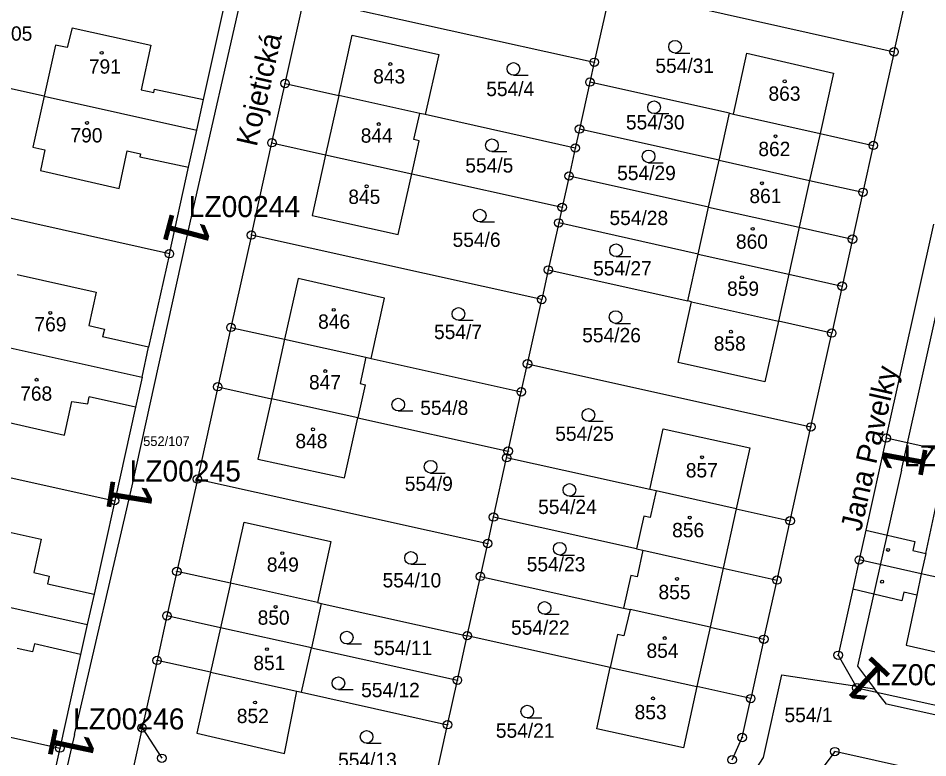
# Model space of a CAD drawing. Extents: x -738131 to -734179, y -1033447 to -1030078.
# Drawn here: x -735564.5 to -735456.6, y -1032082.6 to -1031994.9 of the extents above; entities that cross this region are included whole.
import ezdxf

# ---------------------------------------------------------------- set-up
doc = ezdxf.new("R2010")
doc.units = 0
for name, color, linetype in [('ftf_2010', 7, 'Continuous'), ('ftf_3010', 7, 'Continuous'), ('ftf_3010_ftf_3010_gtda_3015_gtda_3015_1', 7, 'Continuous'), ('ftf_nu', 7, 'Continuous'), ('Vrstva 1', 7, 'Continuous'), ('Vrstva 2', 7, 'Continuous'), ('Vrstva 3', 7, 'Continuous'), ('Vrstva 4', 7, 'Continuous'), ('Vrstva 5', 7, 'Continuous'), ('Vrstva 8', 7, 'Continuous')]:
    doc.layers.add(name, color=color, linetype=linetype)

msp = doc.modelspace()

# ---------------------------------------------------------------- linework, layer by layer
at = {"layer": 'ftf_2010'}
for points in [[(-735544.02, -1032019), (-735537.27, -1031989.24)], [(-735550.96, -1032050.37), (-735544.02, -1032019)], [(-735459.74, -1032048.52), (-735454.2, -1032023.66)], [(-735459.74, -1032048.52), (-735464.97, -1032071.75), (-735462.96, -1032074.44)], [(-735557.79, -1032079.84), (-735550.96, -1032050.37)], [(-735488.58, -1032088.05), (-735481.17, -1032087.19), (-735477.47, -1032084.69), (-735476.12, -1032082.55), (-735473.94, -1032072.75), (-735462.96, -1032074.44)], [(-735443.47, -1032080.21), (-735461.53, -1032076.24), (-735462.96, -1032074.44)], [(-735557.79, -1032079.84), (-735565.96, -1032115.27), (-735566.66, -1032115.75)]]:
    msp.add_lwpolyline(points, dxfattribs=at)
at = {"layer": 'Vrstva 1'}
for points in [[(-735460.62, -1031998.92), (-735458.17, -1031987.85)], [(-735494.21, -1031991.37), (-735496.16, -1032000.16)], [(-735494.21, -1031991.37), (-735460.62, -1031998.92)], [(-735532.82, -1032002.67), (-735530.57, -1031992.51)], [(-735530.57, -1031992.51), (-735496.16, -1032000.16)], [(-735542.48, -1032004.58), (-735540.03, -1031993.56)], [(-735558.06, -1031996.07), (-735558.64, -1031998.42)], [(-735558.06, -1031996.07), (-735548.75, -1031998.13)], [(-735526.44, -1032004.09), (-735524.85, -1031996.93)], [(-735524.85, -1031996.93), (-735514.6, -1031999.24)], [(-735560.04, -1031998.12), (-735561.39, -1032004.18)], [(-735558.64, -1031998.42), (-735560.04, -1031998.12)], [(-735548.75, -1031998.13), (-735549.87, -1032003.44)], [(-735514.6, -1031999.24), (-735516.21, -1032006.36)], [(-735479.67, -1032006.31), (-735478.07, -1031999.09)], [(-735478.07, -1031999.09), (-735467.8, -1032001.44)], [(-735460.62, -1031998.92), (-735463.08, -1032010.01)], [(-735496.16, -1032000.16), (-735496.68, -1032002.51)], [(-735561.39, -1032004.18), (-735575.49, -1032001.05)], [(-735467.8, -1032001.44), (-735469.4, -1032008.6)], [(-735534.38, -1032009.7), (-735532.82, -1032002.67)], [(-735532.82, -1032002.67), (-735526.44, -1032004.09)], [(-735496.68, -1032002.51), (-735497.91, -1032008.07)], [(-735480.14, -1032006.2), (-735496.68, -1032002.51)], [(-735549.87, -1032003.44), (-735548.39, -1032003.75)], [(-735548.39, -1032003.75), (-735548.3, -1032003.34)], [(-735548.3, -1032003.34), (-735542.48, -1032004.58)], [(-735561.39, -1032004.18), (-735562.73, -1032010.23)], [(-735561.39, -1032004.18), (-735543.28, -1032008.2)], [(-735543.28, -1032008.2), (-735542.48, -1032004.58)], [(-735516.86, -1032006.22), (-735526.44, -1032004.09)], [(-735517.57, -1032009.31), (-735516.86, -1032006.22)], [(-735516.21, -1032006.36), (-735516.86, -1032006.22)], [(-735498.41, -1032010.32), (-735516.21, -1032006.36)], [(-735481.37, -1032011.76), (-735480.14, -1032006.2)], [(-735480.14, -1032006.2), (-735479.67, -1032006.31)], [(-735479.67, -1032006.31), (-735469.4, -1032008.6)], [(-735497.91, -1032008.07), (-735498.41, -1032010.32)], [(-735481.37, -1032011.76), (-735497.91, -1032008.07)], [(-735544.25, -1032012.59), (-735543.28, -1032008.2)], [(-735469.4, -1032008.6), (-735463.08, -1032010.01)], [(-735562.73, -1032010.23), (-735561.29, -1032010.54)], [(-735536.81, -1032020.64), (-735534.38, -1032009.7)], [(-735534.38, -1032009.7), (-735528.01, -1032011.12)], [(-735517.8, -1032013.39), (-735516.91, -1032009.46)], [(-735516.91, -1032009.46), (-735517.57, -1032009.31)], [(-735463.08, -1032010.01), (-735464.31, -1032015.57)], [(-735561.29, -1032010.54), (-735561.81, -1032012.99)], [(-735552.5, -1032015.1), (-735551.54, -1032010.66)], [(-735551.54, -1032010.66), (-735549.95, -1032011)], [(-735549.95, -1032011), (-735550.02, -1032011.35)], [(-735550.02, -1032011.35), (-735544.25, -1032012.59)], [(-735528.01, -1032011.12), (-735529.61, -1032018.3)], [(-735528.01, -1032011.12), (-735517.8, -1032013.39)], [(-735498.41, -1032010.32), (-735499.15, -1032013.64)], [(-735482.61, -1032017.33), (-735481.37, -1032011.76)], [(-735481.37, -1032011.76), (-735470.63, -1032014.16)], [(-735561.81, -1032012.99), (-735552.5, -1032015.1)], [(-735546.53, -1032022.85), (-735544.25, -1032012.59)], [(-735519.42, -1032020.56), (-735517.8, -1032013.39)], [(-735517.8, -1032013.39), (-735499.97, -1032017.35)], [(-735499.15, -1032013.64), (-735499.97, -1032017.35)], [(-735482.61, -1032017.33), (-735499.15, -1032013.64)], [(-735470.63, -1032014.16), (-735464.31, -1032015.57)], [(-735546.53, -1032022.85), (-735578.74, -1032015.68)], [(-735464.31, -1032015.57), (-735465.55, -1032021.13)], [(-735499.97, -1032017.35), (-735500.38, -1032019.2)], [(-735483.84, -1032022.89), (-735482.61, -1032017.33)], [(-735482.61, -1032017.33), (-735471.87, -1032019.72)], [(-735529.61, -1032018.3), (-735519.42, -1032020.56)], [(-735500.38, -1032019.2), (-735501.61, -1032024.77)], [(-735483.84, -1032022.89), (-735500.38, -1032019.2)], [(-735471.87, -1032019.72), (-735465.55, -1032021.13)], [(-735461.55, -1032044.7), (-735455.92, -1032019.33)], [(-735536.81, -1032020.64), (-735539.24, -1032031.58)], [(-735502.39, -1032028.28), (-735536.81, -1032020.64)], [(-735465.55, -1032021.13), (-735466.78, -1032026.69)], [(-735546.53, -1032022.85), (-735548.99, -1032033.93)], [(-735485.08, -1032028.45), (-735483.84, -1032022.89)], [(-735483.84, -1032022.89), (-735473.11, -1032025.28)], [(-735564.59, -1032025.33), (-735555.21, -1032027.4)], [(-735501.61, -1032024.77), (-735502.39, -1032028.28)], [(-735501.61, -1032024.77), (-735485.08, -1032028.45)], [(-735473.11, -1032025.28), (-735466.78, -1032026.69)], [(-735531.28, -1032025.79), (-735532.88, -1032032.99)], [(-735521.02, -1032028.11), (-735531.28, -1032025.79)], [(-735555.21, -1032027.4), (-735556.09, -1032031.36)], [(-735466.78, -1032026.69), (-735468.01, -1032032.25)], [(-735522.61, -1032035.27), (-735521.02, -1032028.11)], [(-735504.08, -1032035.9), (-735502.39, -1032028.28)], [(-735486.23, -1032035.76), (-735484.64, -1032028.55)], [(-735484.64, -1032028.55), (-735485.08, -1032028.45)], [(-735484.64, -1032028.55), (-735474.34, -1032030.84)], [(-735556.09, -1032031.36), (-735554.24, -1032031.8)], [(-735554.24, -1032031.8), (-735554.46, -1032032.7)], [(-735539.24, -1032031.58), (-735540.8, -1032038.62)], [(-735539.24, -1032031.58), (-735532.88, -1032032.99)], [(-735474.34, -1032030.84), (-735475.95, -1032038.05)], [(-735468.01, -1032032.25), (-735474.34, -1032030.84)], [(-735548.99, -1032033.93), (-735554.46, -1032032.7)], [(-735470.48, -1032043.38), (-735468.01, -1032032.25)], [(-735567.95, -1032033.46), (-735549.77, -1032037.5)], [(-735549.77, -1032037.5), (-735548.99, -1032033.93)], [(-735532.88, -1032032.99), (-735523.24, -1032035.13)], [(-735523.24, -1032035.13), (-735523.93, -1032038.25)], [(-735523.24, -1032035.13), (-735522.61, -1032035.27)], [(-735522.61, -1032035.27), (-735504.82, -1032039.22)], [(-735504.82, -1032039.22), (-735504.08, -1032035.9)], [(-735504.08, -1032035.9), (-735470.48, -1032043.38)], [(-735475.95, -1032038.05), (-735486.23, -1032035.76)], [(-735549.77, -1032037.5), (-735550.56, -1032041.05)], [(-735523.93, -1032038.25), (-735523.31, -1032038.39)], [(-735540.8, -1032038.62), (-735543.22, -1032049.56)], [(-735540.8, -1032038.62), (-735534.44, -1032040.03)], [(-735523.31, -1032038.39), (-735524.18, -1032042.3)], [(-735506.37, -1032046.25), (-735504.82, -1032039.22)], [(-735558.98, -1032044.34), (-735558.09, -1032040.38)], [(-735558.09, -1032040.38), (-735556.22, -1032040.66)], [(-735556.22, -1032040.66), (-735556.03, -1032039.82)], [(-735550.56, -1032041.05), (-735556.03, -1032039.82)], [(-735534.44, -1032040.03), (-735536.03, -1032047.21)], [(-735524.18, -1032042.3), (-735534.44, -1032040.03)], [(-735550.56, -1032041.05), (-735553.02, -1032052.12)], [(-735568.33, -1032042.23), (-735558.98, -1032044.34)], [(-735525.76, -1032049.41), (-735524.18, -1032042.3)], [(-735524.18, -1032042.3), (-735506.37, -1032046.25)], [(-735489.59, -1032050.8), (-735488, -1032043.61)], [(-735488, -1032043.61), (-735477.74, -1032045.86)], [(-735472.94, -1032054.5), (-735470.48, -1032043.38)], [(-735461.55, -1032044.7), (-735463.97, -1032055.63)], [(-735446.57, -1032048.03), (-735461.55, -1032044.7)], [(-735585.24, -1032045), (-735553.02, -1032052.12)], [(-735477.74, -1032045.86), (-735479.33, -1032053.08)], [(-735506.55, -1032047.03), (-735506.37, -1032046.25)], [(-735536.03, -1032047.21), (-735525.76, -1032049.41)], [(-735508.11, -1032054.06), (-735506.55, -1032047.03)], [(-735489.59, -1032050.8), (-735506.55, -1032047.03)], [(-735543.22, -1032049.56), (-735545.65, -1032060.5)], [(-735543.22, -1032049.56), (-735508.8, -1032057.19)], [(-735488.83, -1032050.97), (-735489.59, -1032050.8)], [(-735488.83, -1032050.97), (-735489.55, -1032054.11)], [(-735479.33, -1032053.08), (-735488.83, -1032050.97)], [(-735553.02, -1032052.12), (-735555.47, -1032063.19)], [(-735456.87, -1032058.39), (-735455.56, -1032052.3)], [(-735479.33, -1032053.08), (-735472.94, -1032054.5)], [(-735508.8, -1032057.19), (-735508.11, -1032054.06)], [(-735491.15, -1032057.83), (-735508.11, -1032054.06)], [(-735490.29, -1032053.95), (-735491.15, -1032057.83)], [(-735489.55, -1032054.11), (-735490.29, -1032053.95)], [(-735474.5, -1032061.53), (-735472.94, -1032054.5)], [(-735571.01, -1032054.61), (-735561.72, -1032056.68)], [(-735539.28, -1032061.91), (-735537.66, -1032054.68)], [(-735537.66, -1032054.68), (-735527.39, -1032056.95)], [(-735463.97, -1032055.63), (-735464.75, -1032059.15)], [(-735463.97, -1032055.63), (-735458.14, -1032056.97)], [(-735561.72, -1032056.68), (-735562.59, -1032060.64)], [(-735527.39, -1032056.95), (-735528.97, -1032064.19)], [(-735509.66, -1032061.09), (-735508.8, -1032057.19)], [(-735458.14, -1032056.97), (-735458.39, -1032058.04)], [(-735491.15, -1032057.83), (-735490.39, -1032058)], [(-735490.39, -1032058), (-735491.08, -1032061.13)], [(-735490.39, -1032058), (-735480.89, -1032060.11)], [(-735458.39, -1032058.04), (-735456.87, -1032058.39)], [(-735464.75, -1032059.15), (-735465.52, -1032062.62)], [(-735457.39, -1032060.78), (-735464.75, -1032059.15)], [(-735562.59, -1032060.64), (-735560.77, -1032061.07)], [(-735545.65, -1032060.5), (-735546.82, -1032065.77)], [(-735539.28, -1032061.91), (-735545.65, -1032060.5)], [(-735491.84, -1032060.97), (-735492.7, -1032064.86)], [(-735491.08, -1032061.13), (-735491.84, -1032060.97)], [(-735480.89, -1032060.11), (-735474.5, -1032061.53)], [(-735446.57, -1032063.18), (-735457.39, -1032060.78)], [(-735560.77, -1032061.07), (-735560.97, -1032061.99)], [(-735560.97, -1032061.99), (-735555.47, -1032063.19)], [(-735528.97, -1032064.19), (-735539.28, -1032061.91)], [(-735511.22, -1032068.12), (-735509.66, -1032061.09)], [(-735509.66, -1032061.09), (-735492.7, -1032064.86)], [(-735476.06, -1032068.55), (-735474.5, -1032061.53)], [(-735574.41, -1032062.76), (-735556.27, -1032066.78)], [(-735465.52, -1032062.62), (-735467.25, -1032070.44)], [(-735459.72, -1032063.99), (-735465.52, -1032062.62)], [(-735459.47, -1032062.95), (-735459.72, -1032063.99)], [(-735457.92, -1032063.31), (-735459.47, -1032062.95)], [(-735555.47, -1032063.19), (-735556.27, -1032066.78)], [(-735528.97, -1032064.19), (-735528.52, -1032064.29)], [(-735457.92, -1032063.31), (-735459.2, -1032069.26)], [(-735528.52, -1032064.29), (-735529.7, -1032069.56)], [(-735528.52, -1032064.29), (-735511.22, -1032068.12)], [(-735492.7, -1032064.86), (-735491.92, -1032065.03)], [(-735491.92, -1032065.03), (-735492.64, -1032068.15)], [(-735482.44, -1032067.13), (-735491.92, -1032065.03)], [(-735546.82, -1032065.77), (-735547.99, -1032071.05)], [(-735540.46, -1032067.18), (-735546.82, -1032065.77)], [(-735556.27, -1032066.78), (-735557.06, -1032070.35)], [(-735529.7, -1032069.56), (-735540.46, -1032067.18)], [(-735482.44, -1032067.13), (-735476.06, -1032068.55)], [(-735512.39, -1032073.4), (-735511.22, -1032068.12)], [(-735494.26, -1032071.89), (-735511.22, -1032068.12)], [(-735493.39, -1032067.98), (-735494.26, -1032071.89)], [(-735492.64, -1032068.15), (-735493.39, -1032067.98)], [(-735562.54, -1032069.08), (-735562.77, -1032070.02)], [(-735557.06, -1032070.35), (-735562.54, -1032069.08)], [(-735530.88, -1032074.83), (-735529.7, -1032069.56)], [(-735529.7, -1032069.56), (-735512.39, -1032073.4)], [(-735476.06, -1032068.55), (-735477.61, -1032075.58)], [(-735459.2, -1032069.26), (-735449.93, -1032071.34)], [(-735562.77, -1032070.02), (-735564.58, -1032069.63)], [(-735557.06, -1032070.35), (-735559.52, -1032081.44)], [(-735467.25, -1032070.44), (-735465.04, -1032074.29)], [(-735547.99, -1032071.05), (-735549.77, -1032079.06)], [(-735541.64, -1032072.45), (-735547.99, -1032071.05)], [(-735541.64, -1032072.45), (-735543.26, -1032079.66)], [(-735541.64, -1032072.45), (-735531.43, -1032074.71)], [(-735495.87, -1032079.16), (-735494.26, -1032071.89)], [(-735494.26, -1032071.89), (-735483.99, -1032074.16)], [(-735513.56, -1032078.67), (-735512.39, -1032073.4)], [(-735592.7, -1032074.06), (-735559.52, -1032081.44)], [(-735532.9, -1032082.08), (-735531.43, -1032074.71)], [(-735531.43, -1032074.71), (-735530.88, -1032074.83)], [(-735530.88, -1032074.83), (-735513.56, -1032078.67)], [(-735483.99, -1032074.16), (-735485.59, -1032081.4)], [(-735477.61, -1032075.58), (-735483.99, -1032074.16)], [(-735465.04, -1032074.29), (-735438.01, -1032080.23)], [(-735478.63, -1032080.19), (-735477.61, -1032075.58)], [(-735549.77, -1032079.06), (-735552.8, -1032092.72)], [(-735549.77, -1032079.06), (-735547.43, -1032082.65)], [(-735515.99, -1032089.61), (-735513.56, -1032078.67)], [(-735485.59, -1032081.4), (-735495.87, -1032079.16)], [(-735543.26, -1032079.66), (-735532.9, -1032082.08)], [(-735479.82, -1032082.82), (-735478.63, -1032080.19)], [(-735559.52, -1032081.44), (-735563.2, -1032098.02)], [(-735467.65, -1032081.86), (-735472.52, -1032088.35)], [(-735458.08, -1032083.98), (-735467.65, -1032081.86)]]:
    msp.add_lwpolyline(points, dxfattribs=at)
at = {"layer": 'Vrstva 3'}
for p, q in [((-735486.58, -1031999.06), (-735484.83, -1031999.06)), ((-735505.74, -1032001.69), (-735503.99, -1032001.69)), ((-735489.07, -1032006.24), (-735487.32, -1032006.24)), ((-735508.29, -1032010.74), (-735506.54, -1032010.74)), ((-735489.73, -1032012.07), (-735487.98, -1032012.07)), ((-735509.73, -1032019.07), (-735507.98, -1032019.07)), ((-735493.58, -1032023.19), (-735491.83, -1032023.19)), ((-735512.26, -1032030.73), (-735510.51, -1032030.73)), ((-735493.63, -1032031.11), (-735491.88, -1032031.11)), ((-735519.41, -1032041.48), (-735517.66, -1032041.48)), ((-735496.86, -1032042.7), (-735495.11, -1032042.7)), ((-735515.57, -1032048.84), (-735513.82, -1032048.84)), ((-735499.1, -1032051.6), (-735497.35, -1032051.6)), ((-735500.25, -1032058.56), (-735498.5, -1032058.56)), ((-735517.89, -1032059.65), (-735516.14, -1032059.65)), ((-735502.06, -1032065.58), (-735500.31, -1032065.58)), ((-735525.51, -1032069.09), (-735523.76, -1032069.09)), ((-735526.49, -1032074.5), (-735524.74, -1032074.5)), ((-735504.11, -1032077.86), (-735502.36, -1032077.86)), ((-735523.16, -1032080.86), (-735521.41, -1032080.86))]:
    msp.add_line(p, q, dxfattribs=at)
for centre in [(-735486.58, -1031998.31), (-735505.74, -1032000.94), (-735489.07, -1032005.49), (-735508.29, -1032009.99), (-735489.73, -1032011.32), (-735509.73, -1032018.32), (-735493.58, -1032022.44), (-735512.26, -1032029.98), (-735493.63, -1032030.36), (-735519.41, -1032040.73), (-735496.86, -1032041.95), (-735515.57, -1032048.09), (-735499.1, -1032050.85), (-735500.25, -1032057.81), (-735517.89, -1032058.9), (-735502.06, -1032064.83), (-735525.51, -1032068.34), (-735526.49, -1032073.75), (-735504.11, -1032077.11), (-735523.16, -1032080.11)]:
    msp.add_circle(centre, 0.75, dxfattribs=at)
at = {"layer": 'Vrstva 4'}
for points in [[(-735526.44, -1032004.09), (-735528.01, -1032011.12)], [(-735469.4, -1032008.6), (-735470.63, -1032014.16)], [(-735470.63, -1032014.16), (-735471.87, -1032019.72)], [(-735471.87, -1032019.72), (-735473.11, -1032025.28)], [(-735473.11, -1032025.28), (-735474.34, -1032030.84)], [(-735532.88, -1032032.99), (-735534.44, -1032040.03)], [(-735479.33, -1032053.08), (-735480.89, -1032060.11)], [(-735456.87, -1032058.39), (-735457.39, -1032060.78)], [(-735480.89, -1032060.11), (-735482.44, -1032067.13)], [(-735457.39, -1032060.78), (-735457.92, -1032063.31)], [(-735539.28, -1032061.91), (-735540.46, -1032067.18)], [(-735540.46, -1032067.18), (-735541.64, -1032072.45)], [(-735482.44, -1032067.13), (-735483.99, -1032074.16)]]:
    msp.add_lwpolyline(points, dxfattribs=at)
at = {"layer": 'Vrstva 5'}
for centre in [(-735554.56, -1031999.04), (-735520.34, -1032000.37), (-735473.59, -1032002.42), (-735556.3, -1032007.35), (-735521.71, -1032007.49), (-735474.68, -1032008.92), (-735476.29, -1032014.5), (-735523.15, -1032014.86), (-735477.38, -1032019.9), (-735478.64, -1032025.65), (-735560.66, -1032029.86), (-735527.05, -1032029.5), (-735479.97, -1032032.09), (-735528.06, -1032036.76), (-735562.28, -1032037.79), (-735529.51, -1032043.66), (-735483.38, -1032046.97), (-735484.84, -1032054.12), (-735533.15, -1032058.34), (-735461.33, -1032057.96), (-735486.35, -1032061.39), (-735462.04, -1032061.72), (-735533.94, -1032064.71), (-735487.81, -1032068.41), (-735534.97, -1032069.72), (-735536.38, -1032076.04), (-735489.2, -1032075.56)]:
    msp.add_circle(centre, 0.175, dxfattribs=at)
at = {"layer": 'Vrstva 8'}
for centre, radius in [((-735460.62, -1031998.92), 0.5), ((-735460.62, -1031998.92), 0.0303), ((-735496.16, -1032000.16), 0.5), ((-735496.16, -1032000.16), 0.0303), ((-735532.82, -1032002.67), 0.5), ((-735532.82, -1032002.67), 0.0303), ((-735496.68, -1032002.51), 0.5), ((-735496.68, -1032002.51), 0.0303), ((-735497.91, -1032008.07), 0.5), ((-735497.91, -1032008.07), 0.0303), ((-735534.38, -1032009.7), 0.5), ((-735534.38, -1032009.7), 0.0303), ((-735498.41, -1032010.32), 0.5), ((-735498.41, -1032010.32), 0.0303), ((-735463.08, -1032010.01), 0.5), ((-735463.08, -1032010.01), 0.0303), ((-735499.15, -1032013.64), 0.5), ((-735499.15, -1032013.64), 0.0303), ((-735464.31, -1032015.57), 0.5), ((-735464.31, -1032015.57), 0.0303), ((-735499.97, -1032017.35), 0.5), ((-735499.97, -1032017.35), 0.0303), ((-735500.38, -1032019.2), 0.5), ((-735500.38, -1032019.2), 0.0303), ((-735536.81, -1032020.64), 0.5), ((-735536.81, -1032020.64), 0.0303), ((-735465.55, -1032021.13), 0.5), ((-735465.55, -1032021.13), 0.0303), ((-735546.53, -1032022.85), 0.5), ((-735546.53, -1032022.85), 0.0303), ((-735501.61, -1032024.77), 0.5), ((-735501.61, -1032024.77), 0.0303), ((-735466.78, -1032026.69), 0.5), ((-735466.78, -1032026.69), 0.0303), ((-735502.39, -1032028.28), 0.5), ((-735502.39, -1032028.28), 0.0303), ((-735539.24, -1032031.58), 0.5), ((-735539.24, -1032031.58), 0.0303), ((-735468.01, -1032032.25), 0.5), ((-735468.01, -1032032.25), 0.0303), ((-735504.08, -1032035.9), 0.5), ((-735504.08, -1032035.9), 0.0303), ((-735540.8, -1032038.62), 0.5), ((-735540.8, -1032038.62), 0.0303), ((-735504.82, -1032039.22), 0.5), ((-735504.82, -1032039.22), 0.0303), ((-735470.48, -1032043.38), 0.5), ((-735470.48, -1032043.38), 0.0303), ((-735461.55, -1032044.7), 0.5), ((-735461.55, -1032044.7), 0.0303), ((-735506.37, -1032046.25), 0.5), ((-735506.55, -1032047.03), 0.5), ((-735506.37, -1032046.25), 0.0303), ((-735506.55, -1032047.03), 0.0303), ((-735543.22, -1032049.56), 0.5), ((-735543.22, -1032049.56), 0.0303), ((-735553.02, -1032052.12), 0.5), ((-735553.02, -1032052.12), 0.0303), ((-735508.11, -1032054.06), 0.5), ((-735508.11, -1032054.06), 0.0303), ((-735472.94, -1032054.5), 0.5), ((-735472.94, -1032054.5), 0.0303), ((-735508.8, -1032057.19), 0.5), ((-735508.8, -1032057.19), 0.0303), ((-735464.75, -1032059.15), 0.5), ((-735464.75, -1032059.15), 0.0303), ((-735545.65, -1032060.5), 0.5), ((-735545.65, -1032060.5), 0.0303), ((-735509.66, -1032061.09), 0.5), ((-735509.66, -1032061.09), 0.0303), ((-735474.5, -1032061.53), 0.5), ((-735474.5, -1032061.53), 0.0303), ((-735546.82, -1032065.77), 0.5), ((-735546.82, -1032065.77), 0.0303), ((-735511.22, -1032068.12), 0.5), ((-735511.22, -1032068.12), 0.0303), ((-735476.06, -1032068.55), 0.5), ((-735476.06, -1032068.55), 0.0303), ((-735547.99, -1032071.05), 0.5), ((-735467.25, -1032070.44), 0.5), ((-735467.25, -1032070.44), 0.0303), ((-735547.99, -1032071.05), 0.0303), ((-735512.39, -1032073.4), 0.5), ((-735512.39, -1032073.4), 0.0303), ((-735465.04, -1032074.29), 0.5), ((-735465.04, -1032074.29), 0.0303), ((-735477.61, -1032075.58), 0.5), ((-735477.61, -1032075.58), 0.0303), ((-735513.56, -1032078.67), 0.5), ((-735549.77, -1032079.06), 0.5), ((-735549.77, -1032079.06), 0.0303), ((-735513.56, -1032078.67), 0.0303), ((-735478.63, -1032080.19), 0.5), ((-735478.63, -1032080.19), 0.0303), ((-735559.52, -1032081.44), 0.5), ((-735559.52, -1032081.44), 0.0303), ((-735467.65, -1032081.86), 0.5), ((-735547.43, -1032082.65), 0.5), ((-735479.82, -1032082.82), 0.5), ((-735467.65, -1032081.86), 0.0303)]:
    msp.add_circle(centre, radius, dxfattribs=at)

# ---------------------------------------------------------------- texts
at = {"layer": 'ftf_3010'}
for rotation, p in [(255.131, (-735546.37, -1032017.7)), (79.5274, (-735457.3, -1032049.63)), (260.8464, (-735553.42, -1032049.32)), (136.7654, (-735460.71, -1032072.99)), (258.1357, (-735560.2, -1032078.67))]:
    msp.add_text('1', height=5.2, rotation=rotation, dxfattribs=at).set_placement(p)
at = {"layer": 'ftf_3010_ftf_3010_gtda_3015_gtda_3015_1'}
for s, p in [('LZ00244', (-735544.24, -1032018.51)), ('LZ00237', (-735459.49, -1032048.05)), ('LZ00238', (-735462.89, -1032074)), ('LZ00246', (-735557.95, -1032079.24))]:
    msp.add_text(s, height=2.5, dxfattribs=at).set_placement(p)
msp.add_text('LZ00245', height=2.5, rotation=0, dxfattribs=at).set_placement((-735551.25, -1032049.85))
at = {"layer": 'ftf_nu'}
for s, rotation, p in [('Kojetická', 77.2006, (-735536.19, -1032010.25)), ('Jana Pavelky', 77.3004, (-735464.55, -1032055.88))]:
    msp.add_text(s, height=2.5, rotation=rotation, dxfattribs=at).set_placement(p)
at = {"layer": 'Vrstva 2'}
for s, height, p in [('552/105', 1.7, (-735571, -1031997.6)), ('791', 1.7, (-735556.08, -1032001.51)), ('554/31', 1.7, (-735488.92, -1032001.42)), ('843', 1.7, (-735522.37, -1032002.68)), ('554/4', 1.7, (-735508.97, -1032004.17)), ('863', 1.7, (-735475.51, -1032004.72)), ('554/30', 1.7, (-735492.41, -1032008.12)), ('790', 1.7, (-735558.26, -1032009.66)), ('844', 1.7, (-735523.85, -1032009.69)), ('862', 1.7, (-735476.71, -1032011.28)), ('554/5', 1.7, (-735511.45, -1032013.23)), ('554/29', 1.7, (-735493.45, -1032014.13)), ('845', 1.7, (-735525.32, -1032016.95)), ('861', 1.7, (-735477.77, -1032016.85)), ('554/28', 1.7, (-735494.36, -1032019.45)), ('554/6', 1.7, (-735512.96, -1032022.04)), ('860', 1.7, (-735479.37, -1032022.26)), ('554/27', 1.7, (-735496.3, -1032025.43)), ('859', 1.7, (-735480.42, -1032027.84)), ('769', 1.7, (-735562.53, -1032032.06)), ('846', 1.7, (-735528.9, -1032031.74)), ('554/7', 1.7, (-735515.16, -1032032.97)), ('554/26', 1.7, (-735497.59, -1032033.35)), ('858', 1.7, (-735482, -1032034.34)), ('847', 1.7, (-735529.98, -1032038.93)), ('768', 1.7, (-735564.22, -1032040.27)), ('554/8', 1.7, (-735516.79, -1032041.96)), ('554/25', 1.7, (-735500.79, -1032045.03)), ('552/107', 1.14, (-735549.64, -1032045.64)), ('848', 1.7, (-735531.59, -1032045.9)), ('857', 1.7, (-735485.31, -1032049.37)), ('554/9', 1.7, (-735518.62, -1032050.96)), ('554/24', 1.7, (-735502.82, -1032053.7)), ('856', 1.7, (-735486.93, -1032056.46)), ('849', 1.7, (-735534.98, -1032060.54)), ('554/23', 1.7, (-735504.17, -1032060.5)), ('554/10', 1.7, (-735521.26, -1032062.4)), ('855', 1.7, (-735488.55, -1032063.8)), ('850', 1.7, (-735536.07, -1032066.82)), ('554/22', 1.7, (-735506.03, -1032068.01)), ('554/11', 1.7, (-735522.33, -1032070.42)), ('854', 1.7, (-735489.97, -1032070.75)), ('851', 1.7, (-735536.58, -1032072.2)), ('554/12', 1.7, (-735523.8, -1032075.41)), ('852', 1.7, (-735538.54, -1032078.48)), ('853', 1.7, (-735491.38, -1032078.03)), ('554/1', 1.7, (-735473.61, -1032078.37)), ('554/21', 1.7, (-735507.83, -1032080.22)), ('554/13', 1.7, (-735526.53, -1032083.7))]:
    msp.add_text(s, height=height, dxfattribs=at).set_placement(p)

doc.saveas('drawing.dxf')
